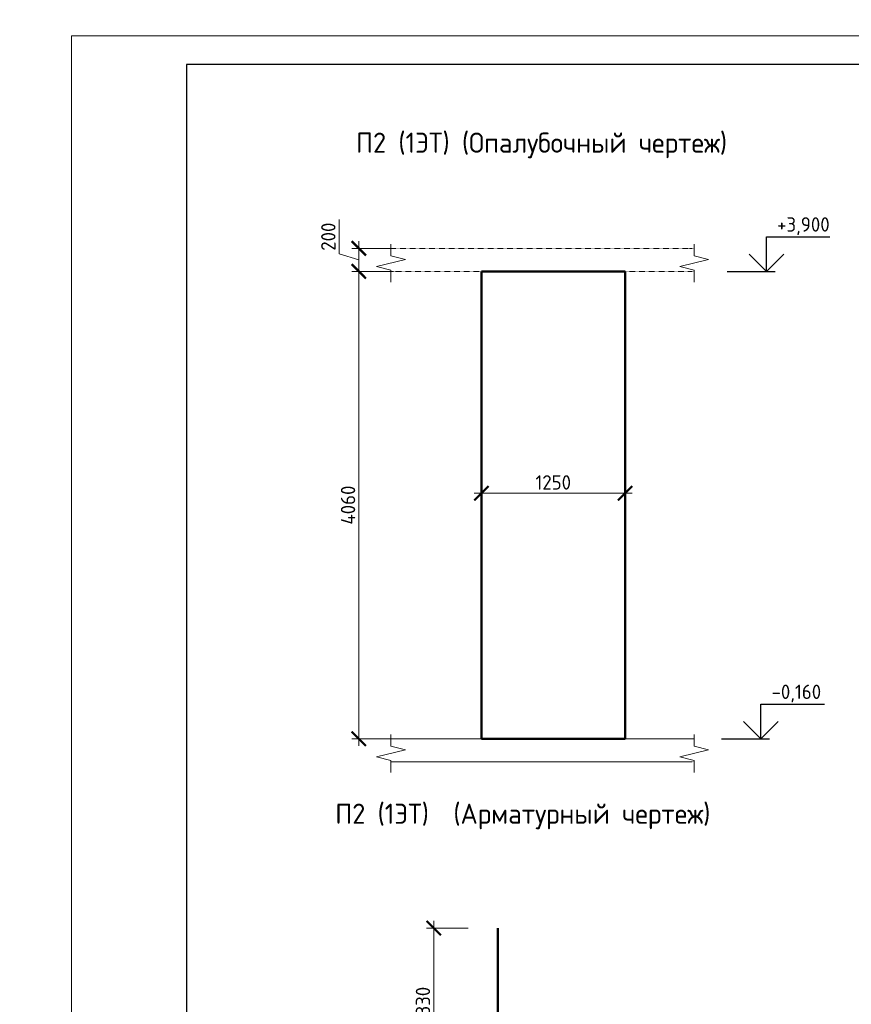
# Model space of a CAD drawing. Header units: millimetres. Extents: x 369815 to 1481759, y -423071 to -27917.
# Tile 235 of 380: x 542256 to 556713, y -127331 to -110224. Entities that reach past the tile are written whole.
import ezdxf
from ezdxf.enums import TextEntityAlignment as Align

# ---------------------------------------------------------------- set-up
doc = ezdxf.new("R2010")
doc.units = ezdxf.units.MM
doc.set_wipeout_variables(frame=1)
doc.linetypes.add('01 Штриховая _4 мм_', pattern=[6, 3.5, -2.5])
for name, color, linetype, lineweight in [('AF_Perekritie', 90, 'Continuous', 18), ('AF_Stena', 90, 'Continuous', 18), ('KR_Fundament', 253, 'Continuous', 18), ('АрмСтер', 2, 'Continuous', 50), ('Выноски', 20, 'Continuous', 20), ('РАЗМЕРЫ', 1, 'Continuous', 9), ('ТОНКИЕ', 7, 'Continuous', 9)]:
    doc.layers.add(name, color=color, linetype=linetype, lineweight=lineweight)
doc.layers.add('АрмСтер_атрибуты', color=2, linetype='Continuous', lineweight=0, plot=False)
doc.layers.add('ТОЛСТЫЕ_ОСНОВНЫЕ', color=6, linetype='Continuous')
doc.styles.add('GOST-2.304_Type-B', font='GOST_Common.ttf')
doc.styles.get("Standard").update_dxf_attribs({"font": 'arial.ttf'})
doc.styles.add('Аннотативный', font='arial.ttf')
doc.styles.add('ГОСТ', font='GOST_Common.ttf')
doc.dimstyles.new('мой 25', dxfattribs={"dimscale": 100, "dimtxt": 2.5, "dimasz": 2.5, "dimexe": 1.25, "dimexo": 0.625, "dimtad": 1, "dimdec": 0, "dimlfac": 0.5, "dimtxsty": 'GOST-2.304_Type-B', "dimblk": 'ARCHTICK', "dimcen": 2.5, "dimdle": 1.25, "dimaunit": 1, "dimadec": 1, "dimazin": 2, "dimtfac": 1, "dimtdec": 0, "dimtmove": 1, "dimatfit": 3, "dimfxl": 6, "dimfxlon": 1, "dimtfill": 1, "dimlwd": -1, "dimlwe": -1, "dimarcsym": 0})

# ---------------------------------------------------------------- blocks, each defined once
blk = doc.blocks.new('_ArchTick')
at = {"color": 0, "linetype": 'ByBlock', "const_width": 0.15}
blk.add_lwpolyline([(-0.5, -0.5), (0.5, 0.5)], dxfattribs=at)
blk = doc.blocks.new('*D351')
at = {"layer": 'DEFPOINTS', "color": 0, "transparency": 16777216}
for p in [(549454, -126006), (550569, -126006), (549923, -128666)]:
    blk.add_point(p, dxfattribs=at)
at = {"layer": 'РАЗМЕРЫ', "color": 0, "linetype": 'Continuous', "transparency": 16777216}
for p, q in [((549454, -128791), (549454, -125881)), ((550054, -126006), (549329, -126006)), ((549860, -128666), (549329, -128666))]:
    blk.add_line(p, q, dxfattribs=at)
at = {"layer": 'РАЗМЕРЫ', "color": 0, "transparency": 16777216, "xscale": 250, "yscale": 250, "zscale": 250}
for p, rotation in [((549454, -126006), 90), ((549454, -128666), 270)]:
    blk.add_blockref('_ArchTick', p, dxfattribs=dict(at, rotation=rotation))
at = {"layer": 'РАЗМЕРЫ', "color": 0, "transparency": 16777216, "insert": (549266, -127336), "char_height": 250, "attachment_point": 5, "rotation": 90, "style": 'GOST-2.304_Type-B', "bg_fill": 3, "box_fill_scale": 1.1, "bg_fill_color": 256, "bg_fill_true_color": 13158600, "bg_fill_transparency": 0}
blk.add_mtext('1330', dxfattribs=at)
blk = doc.blocks.new('*D348')
at = {"layer": 'DEFPOINTS', "color": 0, "transparency": 16777216}
for p in [(550281, -116654), (552781, -116654), (552781, -118452)]:
    blk.add_point(p, dxfattribs=at)
at = {"layer": 'РАЗМЕРЫ', "color": 0, "linetype": 'Continuous', "transparency": 16777216}
for p, q in [((550281, -117852), (550281, -118577)), ((552781, -117852), (552781, -118577)), ((550156, -118452), (552906, -118452))]:
    blk.add_line(p, q, dxfattribs=at)
at = {"layer": 'РАЗМЕРЫ', "color": 0, "transparency": 16777216, "xscale": 250, "yscale": 250, "zscale": 250, "rotation": 180}
blk.add_blockref('_ArchTick', (550281, -118452), dxfattribs=at)
at = {"layer": 'РАЗМЕРЫ', "color": 0, "transparency": 16777216, "xscale": 250, "yscale": 250, "zscale": 250}
blk.add_blockref('_ArchTick', (552781, -118452), dxfattribs=at)
at = {"layer": 'РАЗМЕРЫ', "color": 0, "transparency": 16777216, "insert": (551531, -118264), "char_height": 250, "attachment_point": 5, "style": 'GOST-2.304_Type-B', "bg_fill": 3, "box_fill_scale": 1.1, "bg_fill_color": 256, "bg_fill_true_color": 13158600, "bg_fill_transparency": 0}
blk.add_mtext('1250', dxfattribs=at)
blk = doc.blocks.new('*D363')
at = {"layer": 'DEFPOINTS', "color": 0, "transparency": 16777216}
for p in [(549071, -114197), (548152, -114597), (549071, -114597)]:
    blk.add_point(p, dxfattribs=at)
at = {"layer": 'РАЗМЕРЫ', "color": 0, "linetype": 'Continuous', "transparency": 16777216}
for p, q in [((547808, -114294), (547808, -113694)), ((548152, -114072), (548152, -114722)), ((548752, -114197), (548027, -114197)), ((548152, -114397), (547808, -114294)), ((548752, -114597), (548027, -114597))]:
    blk.add_line(p, q, dxfattribs=at)
at = {"layer": 'РАЗМЕРЫ', "color": 0, "transparency": 16777216, "xscale": 250, "yscale": 250, "zscale": 250}
for p, rotation in [((548152, -114197), 90), ((548152, -114597), 270)]:
    blk.add_blockref('_ArchTick', p, dxfattribs=dict(at, rotation=rotation))
at = {"layer": 'РАЗМЕРЫ', "color": 0, "transparency": 16777216, "insert": (547621, -113994), "char_height": 250, "attachment_point": 5, "rotation": 90, "style": 'GOST-2.304_Type-B', "bg_fill": 3, "box_fill_scale": 1.1, "bg_fill_color": 256, "bg_fill_true_color": 13158600, "bg_fill_transparency": 0}
blk.add_mtext('200', dxfattribs=at)
blk = doc.blocks.new('*D364')
at = {"layer": 'DEFPOINTS', "color": 0, "transparency": 16777216}
for p in [(549071, -114597), (548152, -122717), (549629, -122717)]:
    blk.add_point(p, dxfattribs=at)
at = {"layer": 'РАЗМЕРЫ', "color": 0, "linetype": 'Continuous', "transparency": 16777216}
for p, q in [((548752, -114597), (548027, -114597)), ((548152, -114472), (548152, -122842)), ((548752, -122717), (548027, -122717))]:
    blk.add_line(p, q, dxfattribs=at)
at = {"layer": 'РАЗМЕРЫ', "color": 0, "transparency": 16777216, "xscale": 250, "yscale": 250, "zscale": 250}
for p, rotation in [((548152, -114597), 90), ((548152, -122717), 270)]:
    blk.add_blockref('_ArchTick', p, dxfattribs=dict(at, rotation=rotation))
at = {"layer": 'РАЗМЕРЫ', "color": 0, "transparency": 16777216, "insert": (547964, -118657), "char_height": 250, "attachment_point": 5, "rotation": 90, "style": 'GOST-2.304_Type-B', "bg_fill": 3, "box_fill_scale": 1.1, "bg_fill_color": 256, "bg_fill_true_color": 13158600, "bg_fill_transparency": 0}
blk.add_mtext('4060', dxfattribs=at)
blk = doc.blocks.new('*U368')
at = {"layer": 'РАЗМЕРЫ'}
for p, q in [((112.5, 200), (-112.5, 200)), ((112.5, -800), (-112.5, -800))]:
    blk.add_line(p, q, dxfattribs=at)
at = {"layer": 'РАЗМЕРЫ', "ltscale": 15}
blk.add_line((0, -800), (0, 200), dxfattribs=at)
at = {"layer": 'РАЗМЕРЫ'}
for points in [[(0, 200), (20.9, 74.8), (-20.9, 74.8)], [(0, -800), (20.9, -674.8), (-20.9, -674.8)]]:
    blk.add_solid(points, dxfattribs=at)
at = {"layer": 'АрмСтер_атрибуты', "color": 215, "ltscale": 15, "style": 'Аннотативный'}
for s, p in [('шаг', (51.4, -194.2)), ('n=', (51.4, -285.1)), ('Lр=', (50.2, -367.8))]:
    blk.add_text(s, height=50, dxfattribs=at).set_placement(p)
at = {"layer": 'АрмСтер_атрибуты', "style": 'Аннотативный', "flags": 8}
blk.add_attdef('ПОЗ', (110, 29.6), '', height=75, dxfattribs=at)
at = {"layer": 'АрмСтер_атрибуты', "flags": 9}
for tag, p in [('МАССА', (-2096, -10.5)), ('ОБОЗНАЧЕНИЕ', (-2096, -124.4))]:
    blk.add_attdef(tag, p, '', height=75, dxfattribs=at)
at = {"layer": 'АрмСтер_атрибуты', "color": 215, "style": 'Аннотативный'}
for tag, p, flags in [('ШАГ', (190.9, -194.2), 10), ('КОЛ', (138, -285.1), 8), ('ШИРИНА', (172.9, -367.8), 8)]:
    blk.add_attdef(tag, p, '', height=50, dxfattribs=dict(at, flags=flags))
at = {"linetype": 'Continuous', "lineweight": 0}
blk.add_wipeout([(35, 0), (28.3, 20.6), (10.8, 33.3), (-10.8, 33.3), (-28.3, 20.6), (-35, 0), (-28.3, -20.6), (-10.8, -33.3), (10.8, -33.3), (28.3, -20.6)], dxfattribs=at)
at = {"color": 0, "linetype": 'ByBlock', "lineweight": -2, "ltscale": 100}
blk.add_line((-3040, 0), (2550, 0), dxfattribs=at)
at = {"layer": 'РАЗМЕРЫ'}
blk.add_circle((0, 0), 35, dxfattribs=at)
at = {"layer": 'АрмСтер_атрибуты', "style": 'Аннотативный', "flags": 8}
blk.add_attdef('НАИМЕНОВАНИЕ', text='', height=75, dxfattribs=at).set_placement((0, -29.3), align=Align.TOP_CENTER)
blk = doc.blocks.new('*U78')
at = {"layer": 'ТОЛСТЫЕ_ОСНОВНЫЕ', "color": 6}
blk.add_lwpolyline([(20, 5), (415, 5), (415, 292), (20, 292)], close=True, dxfattribs=at)
at = {"layer": 'ТОНКИЕ'}
blk.add_lwpolyline([(0, 0), (420, 0), (420, 297), (0, 297)], close=True, dxfattribs=at)

msp = doc.modelspace()

# ---------------------------------------------------------------- linework, layer by layer
at = {"elevation": 3100}
for points in [[(555236.9, -113996.8), (556342.2, -113996.8)], [(555236.9, -114596.8), (555236.9, -113996.8)], [(555536.9, -114296.8), (555236.9, -114596.8), (554936.9, -114296.8)], [(554552.3, -114596.8), (555386.9, -114596.8)], [(555140.2, -122116.8), (556245.4, -122116.8)], [(555140.2, -122716.8), (555140.2, -122116.8)], [(555440.2, -122416.8), (555140.2, -122716.8), (554840.2, -122416.8)], [(554455.6, -122716.8), (555290.2, -122716.8)]]:
    msp.add_lwpolyline(points, dxfattribs=at)
at = {"layer": 'AF_Perekritie', "linetype": '01 Штриховая _4 мм_', "lineweight": 9}
for p, q in [((553901.1, -114196.8, 3100), (548710.3, -114196.8, 3100)), ((553901.2, -114196.8, 3100), (553982.6, -114196.8, 3100)), ((548710.3, -114596.8, 3100), (553901.1, -114596.8, 3100)), ((553982.6, -114596.8, 3100), (553901.2, -114596.8, 3100)), ((553901.2, -122716.8, 3100), (553982.6, -122716.8, 3100)), ((553982.6, -123116.8, 3100), (553901.2, -123116.8, 3100))]:
    msp.add_line(p, q, dxfattribs=at)
at = {"layer": 'AF_Stena', "lineweight": 50}
for p, q in [((552781.1, -114596.8, 3100), (550281.1, -114596.8, 3100)), ((550281.1, -114596.8, 3100), (550281.1, -122716.8, 3100)), ((552781.1, -122716.8, 3100), (552781.1, -114596.8, 3100)), ((550281.1, -122716.8, 3100), (552781.1, -122716.8, 3100))]:
    msp.add_line(p, q, dxfattribs=at)
at = {"layer": 'AF_Stena', "lineweight": 20, "elevation": 3100}
for points in [[(548710.3, -114271.8), (548710.3, -114121.8)], [(548710.3, -114271.8), (548710.3, -114326.8)], [(553982.6, -114271.8), (553982.6, -114121.8)], [(553982.6, -114271.8), (553982.6, -114326.8)], [(548960.3, -114389.3), (548460.3, -114514.3)], [(548710.3, -114326.8), (548960.3, -114389.3)], [(554232.6, -114389.3), (553732.6, -114514.3)], [(553982.6, -114326.8), (554232.6, -114389.3)], [(548460.3, -114514.3), (548710.3, -114576.8)], [(548710.3, -114576.8), (548710.3, -114631.8)], [(553732.6, -114514.3), (553982.6, -114576.8)], [(553982.6, -114576.8), (553982.6, -114631.8)], [(548710.3, -114631.8), (548710.3, -114781.8)], [(553982.6, -114631.8), (553982.6, -114781.8)], [(553982.6, -122791.8), (553982.6, -122641.8)], [(553982.6, -122791.8), (553982.6, -122846.8)], [(554232.6, -122909.3), (553732.6, -123034.3)], [(553982.6, -122846.8), (554232.6, -122909.3)], [(548460.3, -123034.3), (548710.3, -123096.8)], [(548710.3, -123096.8), (548710.3, -123151.8)], [(548710.3, -123151.8), (548710.3, -123301.8)], [(553732.6, -123034.3), (553982.6, -123096.8)], [(553982.6, -123096.8), (553982.6, -123151.8)], [(553982.6, -123151.8), (553982.6, -123301.8)]]:
    msp.add_lwpolyline(points, dxfattribs=at)
at = {"layer": 'KR_Fundament', "lineweight": 9}
for p, q in [((553982.6, -122716.8, 3100), (548710.3, -122716.8, 3100)), ((548710.3, -123116.8, 3100), (553901.1, -123116.8, 3100))]:
    msp.add_line(p, q, dxfattribs=at)

# ---------------------------------------------------------------- texts
at = {"style": 'GOST-2.304_Type-B'}
for s, p in [('+3,900', (555422.8, -113906.8, 3100)), ('-0,160', (555326.1, -122026.8, 3100))]:
    msp.add_text(s, height=250, dxfattribs=at).set_placement(p)
at = {"layer": 'РАЗМЕРЫ', "char_height": 350, "attachment_point": 5, "style": 'GOST-2.304_Type-B'}
for s, width, insert in [('П2 (1ЭТ) (Опалубочный чертеж)', 9816.088, (551328, -112408.4, 3100)), ('П2 (1ЭТ)  (Арматурный чертеж)', 10326.693, (551002.2, -124067.3, 3100))]:
    msp.add_mtext_dynamic_manual_height_columns(s, width=width, gutter_width=625, heights=[0], dxfattribs=dict(at, insert=insert))

# ---------------------------------------------------------------- dimensions: what is measured, and where the dimension line sits
at = {"layer": 'РАЗМЕРЫ', "color": 146, "true_color": 0x006272}
dim = msp.add_linear_dim(base=(549453.9, -126006.3, 3100), p1=(549922.6, -128666.3, 3100), p2=(550569.2, -126006.3, 3100), angle=90, dimstyle='мой 25', dxfattribs=at)
dim.commit()
dim.dimension.update_dxf_attribs({"geometry": '*D351', "text_midpoint": (549266.4, -127336.3, 3100)})

# ---------------------------------------------------------------- next in the draw order: block references
at = {"layer": 'АрмСтер', "ltscale": 15}
ref = msp.add_blockref('*U368', (550569.2, -131106.3, 3100), dxfattribs=dict(at, xscale=2, yscale=2, zscale=2, rotation=90))
ref.add_attrib('НАИМЕНОВАНИЕ', '24-A-III, L=11180', dxfattribs={"layer": 'АрмСтер_атрибуты', "height": 150, "rotation": 90, "style": 'Аннотативный', "flags": 8}).set_placement((550627.9, -131106.3, 3100), align=Align.TOP_CENTER)
ref.add_attrib('КОЛ', '11.0', (551139.5, -130830.2, 3100), dxfattribs={"layer": 'АрмСтер_атрибуты', "color": 215, "height": 100, "rotation": 90, "style": 'Аннотативный', "flags": 8})
ref.add_attrib('ШИРИНА', '2000.0', (551304.8, -130760.5, 3100), dxfattribs={"layer": 'АрмСтер_атрибуты', "color": 215, "height": 100, "rotation": 90, "style": 'Аннотативный', "flags": 8})

# ---------------------------------------------------------------- next in the draw order: dimensions: what is measured, and where the dimension line sits
at = {"layer": 'РАЗМЕРЫ', "color": 146}
dim = msp.add_linear_dim(base=(548151.8, -114596.8, 3100), p1=(549070.8, -114196.8, 3100), p2=(549070.8, -114596.8, 3100), angle=90, dimstyle='мой 25', dxfattribs=at)
dim.commit()
dim.dimension.update_dxf_attribs({"geometry": '*D363', "text_midpoint": (547620.6, -114231.2, 3100)})
at = {"layer": 'РАЗМЕРЫ', "color": 146, "true_color": 0x006272}
dim = msp.add_linear_dim(base=(552781.1, -118451.6, 3100), p1=(550281.1, -116653.5, 3100), p2=(552781.1, -116653.5, 3100), dimstyle='мой 25', dxfattribs=at)
dim.commit()
dim.dimension.update_dxf_attribs({"geometry": '*D348', "text_midpoint": (551531.1, -118264.1, 3100)})

# ---------------------------------------------------------------- next in the draw order: dimensions: what is measured, and where the dimension line sits
at = {"layer": 'РАЗМЕРЫ', "color": 146}
dim = msp.add_linear_dim(base=(548151.8, -122716.8, 3100), p1=(549070.8, -114596.8, 3100), p2=(549629.4, -122716.8, 3100), angle=90, dimstyle='мой 25', dxfattribs=at)
dim.commit()
dim.dimension.update_dxf_attribs({"geometry": '*D364', "text_midpoint": (547964.3, -118656.8, 3100)})

# ---------------------------------------------------------------- next in the draw order: linework, layer by layer
at = {"layer": 'AF_Stena', "lineweight": 20, "elevation": 3100}
for points in [[(548710.3, -122791.8), (548710.3, -122641.8)], [(548710.3, -122791.8), (548710.3, -122846.8)], [(548960.3, -122909.3), (548460.3, -123034.3)], [(548710.3, -122846.8), (548960.3, -122909.3)]]:
    msp.add_lwpolyline(points, dxfattribs=at)
at = {"layer": 'KR_Fundament', "lineweight": 9}
msp.add_line((553901.1, -122716.8, 3100), (548710.3, -122716.8, 3100), dxfattribs=at)

# ---------------------------------------------------------------- next in the draw order: block references
at = {"xscale": 100, "yscale": 100, "zscale": 100}
msp.add_blockref('*U78', (543154.8, -140202.7, 3100), dxfattribs=at)

# ---------------------------------------------------------------- next in the draw order: texts
at = {"layer": 'Выноски'}
note = msp.add_mtext_static_columns([''] * 2, width=18679.731, gutter_width=20.2, height=0, dxfattribs=dict(at, insert=(393294.8, -99507.3), char_height=250, attachment_point=1, style='ГОСТ'))
for column, words in zip([note] + note.columns.linked_columns, ['\\pi1500;{\\H2x;Общие указания:}\\P1.^IРабочая документация разработана в соответствии с заданием на проектирование, требованиями {\\H3x; }действующих технических регламентов, стандартов, сводов правил и других документов, содержащих установленные {\\H1.16667x; }требования.{\\H1.77778x; }\\P2.^IРабочая документация выполнена в соответствии со следующими нормативными и техническими {\\H1.57407x; }документами:{\\H1.64198x; }\\P-^IСП 20.13330.2016 "Нагрузки и воздействия";{\\H1.61934x; }\\P-^IСП 63.13330.2018 "Бетонные и железобетонные конструкции. Основные положения";{\\H1.62689x; }\\P-^IСП 70.13330.2012 "Несущие и ограждающие конструкции".{\\H1.62437x; }\\P4.^IЗа относительную отметку 0,000 принята отметка чистого пола первого этажа, соответствующая {\\H1.62521x; }абсолютной отметке 648,00 в Балтийской системе высот.{\\H1.62493x; }\\P{\\fISOCPEUR|b0|i0|c204|p34;5.^IПеречень видов работ, для которых необходимо составлять акты освидетельствования скрытых \\H1.62502x; \\H0.61538x;работ:\\H1.62499x; \\H0.61539x;\\P-^Iсоответствие арматуры (длина, диаметры, распределение по площади элементов, количество и т.д.), \\H1.725x; \\H0.57971x;закладных деталей рабочим чертежам;\\H1.67917x; \\H0.59553x;\\P-^Iустройство и армирование монолитных стен;\\H1.60694x; \\H0.6223x;\\P-^Iосвидетельствование опалубки перед бетонированием;\\H1.63102x; \\H0.61311x;\\P-^Iотбор контрольных проб бетона;\\H1.62299x; \\H0.61615x;\\P-^Iсоответствие законченных железобетонных конструкций проекту с отображением качества работ;\\H1.62567x; \\H0.61513x;\\P-^Iустройство монолитных конструкций, выполняемых в зимнее время;\\H1.62478x; \\H0.61547x;\\P\\fISOCPEUR|b0|i0|c0|p34;6.^I\\fISOCPEUR|b0|i0|c204|p34;Запрещается выполнение последующих работ при отсутствии актов освидетельствования \\H1.62507x; \\H0.61536x;предшествующих скрытых работ во всех случаях.\\H1.62498x; \\H0.61539x;\\P\\fISOCPEUR|b0|i0|c0|p34;7.^I\\fISOCPEUR|b0|i0|c204|p34;Арматура класса А240 и А500С по ГОСТ 34028-2016, материал монолитных конструкций - бетон \\H1.62501x; \\H0.61538x;тяжелый класса В25 по ГОСТ 26633-2015.\\H1.625x; \\H0.61539x;\\P\\fISOCPEUR|b0|i0|c0|p34;8.^I\\fISOCPEUR|b0|i0|c204|p34;Работы по бетонированию монолитных конструкций вести в соответствии со СП 70.13330.2012 \\H1.625x; \\H0.61538x;"Несущие и ограждающие конструкции".\\H1.625x; \\H0.61538x;\\P\\fISOCPEUR|b0|i0|c0|p34;9.^I\\fISOCPEUR|b0|i0|c204|p34;Все строительно-монтажные работы необходимо выполнять в соответствии со СНиП 12-03-2001 \\H1.625x; \\H0.61538x;"Безопасность труда в строительстве. Часть 1. Общие требования.", Безопасность труда в строительстве. Часть \\H1.625x; \\H0.61538x;2. Строительное производство". Строительство здания должно производиться в соответствии с проектом \\H1.625x; \\H0.61538x;производства работ (ППР).\\H1.725x; \\H0.57971x;\\P\\fISOCPEUR|b0|i0|c0|p34;10.^I\\fISOCPEUR|b0|i0|c204|p34;При отсутствии ППР производство строительно-монтажных работ запрещается.\\H1.67917x; \\H0.59553x;\\P\\fISOCPEUR|b0|i0|c0|p34;11.^I\\fISOCPEUR|b0|i0|c204|p34;Бетон следует укладывать в бетонные конструкции горизонтальными слоями одинаковой толщины без \\H1.60694x; \\H0.6223x;разрывов, с последовательным направлением укладки в одну сторону во всех слоях.\\H1.63102x; \\H0.61311x;\\P\\fISOCPEUR|b0|i0|c0|p34;12.^I\\fISOCPEUR|b0|i0|c204|p34;В начальный период твердения бетон необходимо защищать от попадания атмосферных осадков или \\H1.62299x; \\H0.61615x;потерь влаги.\\H1.62567x; \\H0.61513x;\\P\\fISOCPEUR|b0|i0|c0|p34;13.^I\\fISOCPEUR|b0|i0|c204|p34;Уход за свежеуложенным бетоном начинать сразу после укладки бетонной смеси и осуществлять до \\H1.62478x; \\H0.61547x;достижения прочности бетона не менее 70% от проектной.\\H1.62507x; \\H0.61536x;\\P\\fISOCPEUR|b0|i0|c0|p34;14.^I\\fISOCPEUR|b0|i0|c204|p34;Проект рассчитан на производство работ в период положительных температур. В случае выполнения \\H1.62498x; \\H0.61539x;работ при отрицательных температурах необходимо выполнять требования СНиП часть 3 по производству работ \\H1.62501x; \\H0.61538x;и ППР.\\H1.625x; \\H0.61539x;\\P\\fISOCPEUR|b0|i0|c0|p34;15.^I\\fISOCPEUR|b0|i0|c204|p34;При минимальной температуре воздуха до минус 15°С допускается:\\H1.625x; \\H0.61538x;\\P-^Iвыдерживание бетона в конструкции методом термоса, при предварительном разогреве бетонной \\H1.625x; \\H0.61538x;смеси, \\H1.625x; \\H0.61538x;\\P-^Iфорсированный электроразогрев бетона в конструкции с повторным уплотнением.\\H1.625x; \\H0.61538x;\\PПри минимальной температуре воздуха до минус 25°С допускается:\\H1.625x; \\H0.61538x;\\P-^Iобогрев бетона в греющей опалубке с помощью низкотемпературных электронагревателей,\\H1.625x; \\H0.61538x;\\P-^Iэлектродный сквозной прогреб бетона,\\H1.625x; \\H0.61538x;\\P-^Iэлектрообогрев с помощью греющего провода.\\H1.625x; \\H0.61538x;\\P}16.^IЗаполнителем для бетона служит щебень твердых пород, наибольшая фракция щебня не должна превышать {\\H1.625x; }40мм.{\\H1.625x; }\\P17.^IВ процессе бетонирования обеспечить соблюдение защитных слоев и мест положения рабочей арматуры {\\H1.625x; }согласно проекту. Величина защитного слоя продольной рабочей арматуры у боковых граней стен монолитных {\\H1.625x; }участков должны быть не менее 20мм и не менее диаметра продольной рабочей арматуры конструкции, величина {\\H1.625x; }защитного слоя поперечной арматуры - не менее 10мм. {\\H1.625x; }\\P\\pi0;             18.Крестовые соединения стержней продольной и поперечной арматуры, соединение стержней продольной {\\H1.625x; }арматуры по длине выполнить вязкой отожженой проволокой диаметром 2,0-3,0мм.{\\H1.625x; }\\P\\pi1500;{\\H1.625x; }', '']):
    column.text = words

doc.saveas('drawing.dxf')
